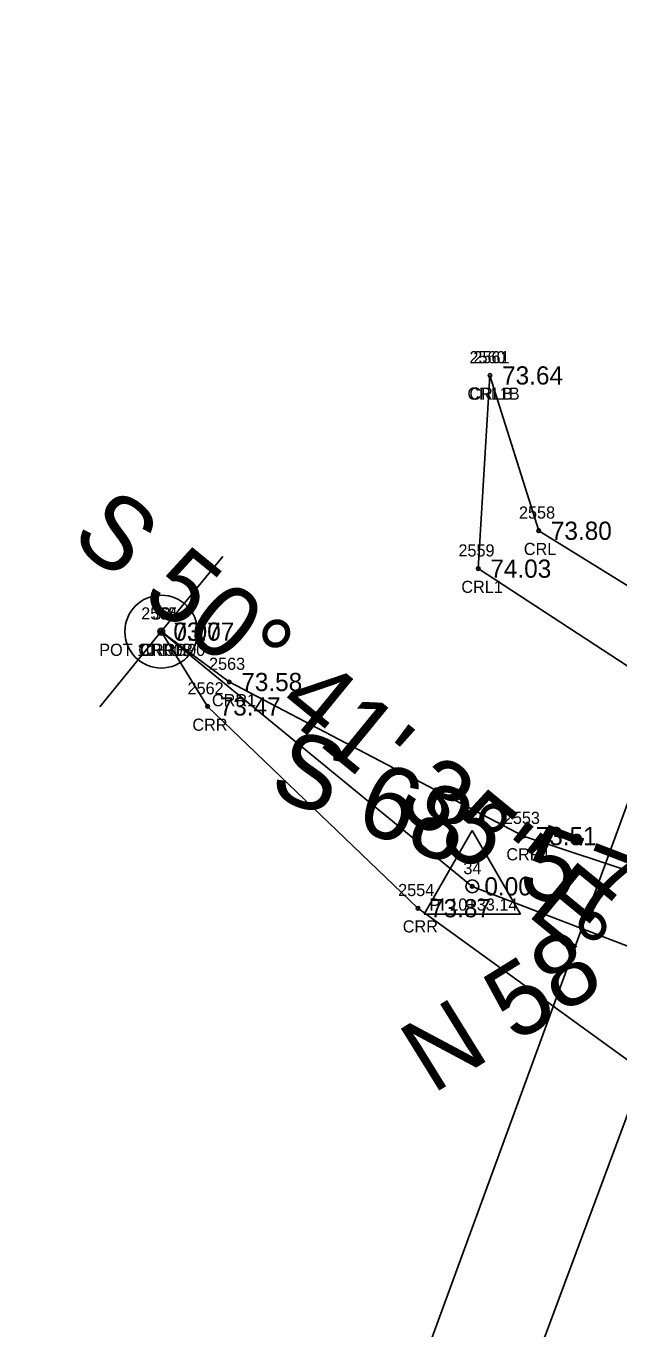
# Model space of a CAD drawing. Extents: x 2139392 to 2143384, y 505395 to 510520.
# Drawn here: x 2140882.2 to 2140931.1, y 509038.2 to 509145.6 of the extents above; entities that cross this region are included whole.
import ezdxf

# ---------------------------------------------------------------- set-up
doc = ezdxf.new("R2010")
doc.units = 0
for name, color, linetype in [('RD_EV_EX_Wetlands', 7, 'Continuous'), ('RD_EX_H2O', 7, 'Continuous'), ('RD_EX_H2O_txCode', 7, 'Continuous'), ('RD_EX_TX_H2O_ELEV', 7, 'Continuous'), ('RD_EX_VEG', 7, 'Continuous'), ('RD_HC_Cl', 7, 'Continuous'), ('RD_HC_Data', 7, 'Continuous'), ('RD_HC_Data_Tic', 7, 'Continuous'), ('RD_HC_Survey_ELEV', 7, 'Continuous'), ('RD_HC_txCode', 7, 'Continuous'), ('RD_SMD_Locator', 7, 'Continuous')]:
    doc.layers.add(name, color=color, linetype=linetype)

msp = doc.modelspace()

# ---------------------------------------------------------------- linework, layer by layer
at = {"layer": 'RD_EV_EX_Wetlands'}
msp.add_line((2141031.31, 509324.16), (2140691.53, 508408.63), dxfattribs=at)
at = {"layer": 'RD_EX_H2O'}
for points in [[(2140936.82, 509074.32), (2140939.44, 509084.9), (2140935.86, 509090.18), (2140919.45, 509100.87), (2140920.42, 509116.79)], [(2140941.69, 509092.55), (2140937.77, 509095.75), (2140924.44, 509103.99), (2140920.42, 509116.79)], [(2140936.82, 509074.32), (2140923.19, 509078.83), (2140898.92, 509091.53), (2140893.32, 509095.68)], [(2140933.17, 509059.34), (2140914.48, 509072.89), (2140897.14, 509089.51), (2140893.32, 509095.68)]]:
    msp.add_lwpolyline(points, dxfattribs=at)
at = {"layer": 'RD_EX_VEG'}
msp.add_lwpolyline([(2140900.08, 509397.36), (2141021.29, 509326.2), (2140852.61, 508865.26), (2140689.34, 508413.46), (2140624.53, 508226.48), (2140606.41, 508171.78), (2140591.23, 508116.67), (2140558.82, 507962.77), (2140538.78, 507709.07), (2140410.61, 507724.88)], dxfattribs=at)
at = {"layer": 'RD_HC_Cl'}
for p, q in [((2140893.32, 509095.68), (2140918.96, 509074.69)), ((2140918.96, 509074.69), (2140935.2, 509068.45))]:
    msp.add_line(p, q, dxfattribs=at)
at = {"layer": 'RD_HC_Data'}
for p, q in [((2140914.99, 509072.4), (2140918.96, 509079.28)), ((2140918.96, 509079.28), (2140922.93, 509072.4)), ((2140914.99, 509072.4), (2140922.93, 509072.4))]:
    msp.add_line(p, q, dxfattribs=at)
for centre, radius in [((2140893.32, 509095.68), 3), ((2140893.32, 509095.68), 0.282), ((2140918.96, 509074.69), 0.529)]:
    msp.add_circle(centre, radius, dxfattribs=at)
at = {"layer": 'RD_HC_Data_Tic'}
for q in [(2140898.39, 509101.87), (2140888.26, 509089.49)]:
    msp.add_line((2140893.32, 509095.68), q, dxfattribs=at)
at = {"layer": 'RD_SMD_Locator'}
for centre in [(2140920.42, 509116.79), (2140920.42, 509116.79), (2140924.44, 509103.99), (2140919.45, 509100.87), (2140893.32, 509095.68), (2140893.32, 509095.68), (2140893.32, 509095.68), (2140898.92, 509091.53), (2140897.14, 509089.51), (2140923.19, 509078.83), (2140918.96, 509074.69), (2140914.48, 509072.89)]:
    msp.add_circle(centre, 0.15, dxfattribs=at)

# ---------------------------------------------------------------- texts
at = {"layer": 'RD_EX_H2O_txCode'}
for s, p in [('2560', (2140918.73, 509117.79)), ('2561', (2140919.05, 509117.79)), ('CRL1B', (2140918.56, 509114.79)), ('CRLB', (2140918.72, 509114.79)), ('2558', (2140922.81, 509104.99)), ('2559', (2140917.82, 509101.87)), ('CRL', (2140923.21, 509101.99)), ('CRL1', (2140918.06, 509098.87)), ('2564', (2140891.67, 509096.68)), ('2565', (2140891.67, 509096.68)), ('CRR1B', (2140891.43, 509093.68)), ('CRRB', (2140891.6, 509093.68)), ('2563', (2140897.26, 509092.53)), ('2562', (2140895.49, 509090.51)), ('CRR1', (2140897.5, 509089.53)), ('CRR', (2140895.89, 509087.51)), ('2553', (2140921.56, 509079.83)), ('CRR1', (2140921.77, 509076.83)), ('2554', (2140912.85, 509073.89)), ('CRR', (2140913.23, 509070.89))]:
    msp.add_text(s, height=1, dxfattribs=at).set_placement(p)
at = {"layer": 'RD_EX_TX_H2O_ELEV'}
for s, p in [('73.64', (2140921.42, 509116.04)), ('73.64', (2140921.42, 509116.04)), ('73.80', (2140925.44, 509103.24)), ('74.03', (2140920.45, 509100.12)), ('73.77', (2140894.32, 509094.93)), ('73.77', (2140894.32, 509094.93)), ('73.58', (2140899.92, 509090.78)), ('73.47', (2140898.14, 509088.76)), ('73.51', (2140924.19, 509078.08)), ('73.87', (2140915.48, 509072.14))]:
    msp.add_text(s, height=1.5, dxfattribs=at).set_placement(p)
at = {"layer": 'RD_HC_Data'}
for s, rotation, p in [('S 50%%d 41\' 35" E', 320.693, (2140885.7, 509103.22)), ('N 58%%d 12\' 03" E', 31.7991, (2140915.68, 509057.52)), ('S 68%%d 57\' 38" E', 338.9605, (2140902.01, 509082.28))]:
    msp.add_text(s, height=6, rotation=rotation, dxfattribs=at).set_placement(p)
at = {"layer": 'RD_HC_Survey_ELEV'}
for p in [(2140894.32, 509094.93), (2140919.96, 509073.94)]:
    msp.add_text('0.00', height=1.5, dxfattribs=at).set_placement(p)
at = {"layer": 'RD_HC_txCode'}
for s, p in [('33', (2140892.59, 509096.68)), ('POT 10+00.00', (2140888.21, 509093.68)), ('34', (2140918.23, 509075.69)), ('PI 10+33.14', (2140915.43, 509072.69))]:
    msp.add_text(s, height=1, dxfattribs=at).set_placement(p)

doc.saveas('drawing.dxf')
